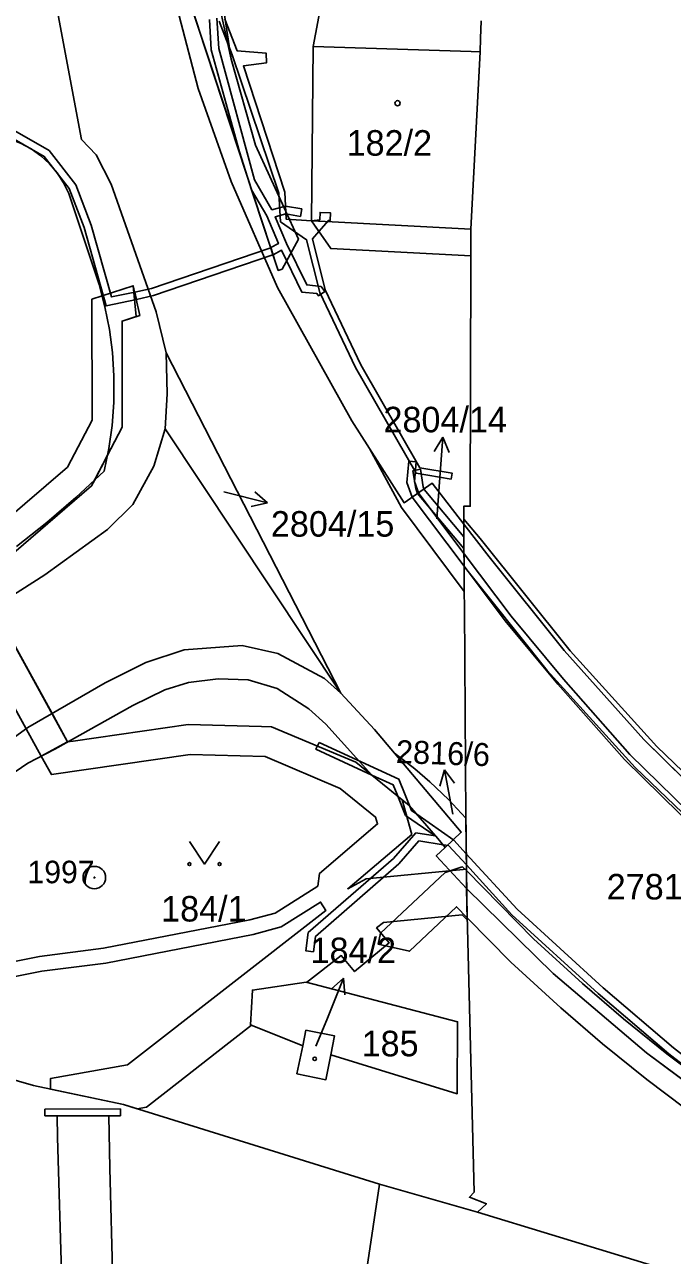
# Model space of a CAD drawing. Extents: x -644096 to -634268, y -1141430 to -1133463.
# Drawn here: x -639048.5 to -639005.4, y -1138594 to -1138512.1 of the extents above; entities that cross this region are included whole.
import ezdxf

# ---------------------------------------------------------------- set-up
doc = ezdxf.new("R2010")
doc.units = 0
for name, color, linetype in [('_CIVIL_CONSTRUCTION', 7, 'Continuous'), ('B_Hranice _3D', 7, 'Continuous'), ('M_Svah_Nasyp', 7, 'Continuous'), ('M_Svah_Zarez', 7, 'Continuous'), ('svrsek_osa_sjezdy', 7, 'Continuous'), ('svrsek_osa_terminal_VRT', 7, 'Continuous'), ('svrsek_osa_VRT', 7, 'Continuous'), ('svrsek_popisy_VRT', 7, 'Continuous'), ('terminal_VRT', 7, 'Continuous')]:
    doc.layers.add(name, color=color, linetype=linetype)

msp = doc.modelspace()

# ---------------------------------------------------------------- linework, layer by layer
at = {"layer": '_CIVIL_CONSTRUCTION'}
for radius in [0.75, 0.03]:
    msp.add_circle((-639043.86, -1138568.88), radius, dxfattribs=at)
at = {"layer": 'B_Hranice _3D'}
for points in [[(-639037.46, -1138510.67), (-639034.21, -1138520.54), (-639033.39, -1138523.06), (-639031.62, -1138528.43), (-639031.36, -1138528.34), (-639030.28, -1138526.34), (-639033.13, -1138520.09), (-639034.76, -1138514.35), (-639036.47, -1138506.57)], [(-639037.46, -1138510.67), (-639031.62, -1138528.43), (-639031.36, -1138528.34), (-639030.28, -1138526.34), (-639033.13, -1138520.09), (-639034.76, -1138514.35), (-639035.9, -1138506.67)], [(-639036.2, -1138511.72), (-639036.08, -1138513.73), (-639034.21, -1138520.54), (-639033.39, -1138523.06), (-639032.39, -1138524.79), (-639031.61, -1138526.64), (-639032.12, -1138526.91), (-639031.96, -1138527.39), (-639031.4, -1138527.09), (-639030.04, -1138529.88), (-639029.05, -1138529.97), (-639028.94, -1138530.13), (-639028.53, -1138529.84), (-639028.77, -1138529.49), (-639029.72, -1138529.4), (-639031.07, -1138526.64), (-639031.82, -1138524.85), (-639031.11, -1138524.66), (-639030.14, -1138524.83), (-639030.06, -1138524.33), (-639031.14, -1138524.15), (-639032.04, -1138524.39), (-639033.19, -1138522.4), (-639035.58, -1138513.64), (-639035.71, -1138511.62)], [(-639035.56, -1138511.82), (-639034.68, -1138514.06), (-639031.59, -1138523.29), (-639031.48, -1138525.19), (-639029.73, -1138526.39), (-639028.85, -1138529.91), (-639026.48, -1138534.89), (-639022.45, -1138541.94), (-639020.11, -1138542.33), (-639020.05, -1138541.93), (-639022.19, -1138541.58), (-639026.12, -1138534.71), (-639028.49, -1138529.73), (-639029.33, -1138526.32), (-639028.91, -1138525.84), (-639029.4, -1138525.13), (-639031.09, -1138525.02), (-639031.19, -1138523.21), (-639033.94, -1138514.8), (-639032.4, -1138514.6), (-639032.43, -1138513.95), (-639034.35, -1138513.81), (-639035.18, -1138511.7)], [(-639049.63, -1138519.45), (-639047.2, -1138520.84), (-639045.53, -1138522.97), (-639044.54, -1138525.57), (-639043.08, -1138530.79), (-639041.06, -1138530.36), (-639041.17, -1138529.87), (-639042.73, -1138530.2), (-639044.07, -1138525.42), (-639045.1, -1138522.73), (-639046.87, -1138520.45), (-639049.46, -1138518.96)], [(-639051.5, -1138549.19), (-639044.05, -1138542.79), (-639043.85, -1138542.42), (-639042.98, -1138540.74), (-639042.01, -1138538.88), (-639042.02, -1138531.81), (-639040.84, -1138531.43), (-639041.27, -1138529.45), (-639043.34, -1138530.13), (-639044.02, -1138530.35), (-639044.01, -1138538.4), (-639045.65, -1138541.53), (-639054.04, -1138548.73)], [(-639019.04, -1138571.69), (-639019.09, -1138569.61), (-639019.1, -1138568.6), (-639019.1, -1138568.31), (-639019.32, -1138568.33), (-639025.77, -1138568.97), (-639026.99, -1138569.62), (-639022.73, -1138566), (-639023.38, -1138563.69), (-639025.39, -1138562.05), (-639026.46, -1138561.2), (-639027.53, -1138560.75), (-639030.95, -1138559.3), (-639032.06, -1138558.83), (-639032.73, -1138558.81), (-639037.61, -1138558.67), (-639045.28, -1138559.79), (-639045.64, -1138559.84), (-639046.59, -1138558.11), (-639050.59, -1138550.85)], [(-639052.29, -1138551.91), (-639048.4, -1138558.97), (-639047.4, -1138560.79), (-639046.72, -1138562.02), (-639037.49, -1138560.67), (-639032.5, -1138560.81), (-639027.5, -1138562.94), (-639025.14, -1138564.85), (-639025.01, -1138565.3), (-639028.87, -1138568.6), (-639028.98, -1138569.45), (-639031.82, -1138571.24), (-639033.52, -1138571.7), (-639043.26, -1138573.59), (-639047.51, -1138574.13), (-639054.78, -1138575.57)], [(-639054.62, -1138576.55), (-639047.35, -1138575.11), (-639043.1, -1138574.57), (-639033.3, -1138572.68), (-639031.42, -1138572.16), (-639028.8, -1138570.51), (-639028.45, -1138571.06), (-639041.66, -1138581.36), (-639046.79, -1138582.27), (-639046.78, -1138582.97), (-639041.93, -1138584), (-639041.01, -1138584.29)], [(-639041.01, -1138584.29), (-639040.4, -1138584.18), (-639038.18, -1138582.45), (-639035.81, -1138580.6), (-639033.4, -1138578.72), (-639033.47, -1138578.69), (-639033.34, -1138576.37), (-639029.77, -1138575.85), (-639029.73, -1138575.86), (-639027.43, -1138574.07), (-639026.54, -1138575.14), (-639024.24, -1138573.22), (-639025.07, -1138572.23), (-639024.61, -1138571.87), (-639019.38, -1138571.35), (-639019.04, -1138571.69)]]:
    msp.add_lwpolyline(points, dxfattribs=at)
for points in [[(-639029.4, -1138525.13), (-639028.91, -1138525.84), (-639028.28, -1138525.1), (-639028.16, -1138525.1), (-639028.14, -1138524.6), (-639028.84, -1138524.57), (-639028.86, -1138525.07)], [(-639032.12, -1138526.91), (-639032.18, -1138526.94), (-639040.06, -1138529.63), (-639041.17, -1138529.87), (-639041.06, -1138530.36), (-639039.92, -1138530.11), (-639031.98, -1138527.4), (-639031.96, -1138527.39)], [(-639041.08, -1138531.5), (-639041.27, -1138529.45), (-639044.02, -1138530.35), (-639044.01, -1138538.4), (-639045.65, -1138541.53), (-639054.04, -1138548.73), (-639047.4, -1138560.79), (-639045.64, -1138559.84), (-639051.5, -1138549.19), (-639044.05, -1138542.79), (-639042.01, -1138538.88), (-639042.02, -1138531.81)], [(-639022.93, -1138541.14), (-639023.05, -1138542.56), (-639022.7, -1138543.54), (-639019.25, -1138548.14), (-639019.25, -1138547.3), (-639022.26, -1138543.3), (-639022.55, -1138542.5), (-639022.43, -1138541.18)], [(-639022.15, -1138541.68), (-639022.66, -1138541.78), (-639022.46, -1138542.96), (-639022.34, -1138543.29), (-639019.26, -1138546.96), (-639019.26, -1138546.17), (-639021.9, -1138543.03), (-639021.98, -1138542.84)], [(-639018.19, -1138546.29), (-639019.27, -1138545), (-639019.26, -1138546.17), (-639019.26, -1138546.96), (-639019.25, -1138548.16), (-639013.72, -1138555.08), (-639007.87, -1138561.54), (-638999.48, -1138569.59), (-638999.49, -1138568.53), (-638999.5, -1138567.83), (-638999.51, -1138567.44), (-638999.51, -1138566.78), (-639006.43, -1138560.14), (-639012.2, -1138553.78)], [(-639019.26, -1138545.33), (-639019.24, -1138549.81), (-639019.23, -1138550.89), (-639019.13, -1138564.92), (-639019.1, -1138568.6), (-639019.09, -1138569.61), (-639013.33, -1138575.26), (-639007.1, -1138580.56), (-639000.59, -1138585.42), (-638999.26, -1138586.36), (-638999.32, -1138583.01), (-638999.44, -1138572.01), (-638999.47, -1138570.26), (-638999.51, -1138567.44), (-638999.51, -1138567.21), (-639001.67, -1138565.2), (-639007.28, -1138559.69), (-639012.59, -1138553.74), (-639017.58, -1138547.51)], [(-638999.49, -1138568.84), (-639003.34, -1138565.46), (-639008.21, -1138560.68), (-639012.64, -1138555.67), (-639016.12, -1138551.46), (-639019.25, -1138547.3), (-639019.25, -1138548.14), (-639016.52, -1138551.77), (-639013.02, -1138555.99), (-639008.57, -1138561.02), (-639003.68, -1138565.82), (-638999.48, -1138569.51)], [(-639028.89, -1138559.87), (-639029.11, -1138560.33), (-639025.39, -1138562.05), (-639023.97, -1138562.71), (-639023.71, -1138563.35), (-639023.15, -1138564.74), (-639021.18, -1138566.1), (-639022.46, -1138565.9), (-639023.95, -1138567.6), (-639029.62, -1138572.54), (-639029.78, -1138573.76), (-639029.28, -1138573.82), (-639029.14, -1138572.8), (-639023.59, -1138567.96), (-639022.26, -1138566.44), (-639020.65, -1138566.69), (-639020.28, -1138566.75), (-639019.1, -1138568.03), (-639019.11, -1138567.29), (-639019.94, -1138566.38), (-639022.4, -1138564.66), (-639022.75, -1138564.42), (-639023.59, -1138562.33)], [(-638999.29, -1138584.62), (-639001.3, -1138583.36), (-639005.3, -1138580.23), (-639009.99, -1138576.22), (-639015.71, -1138570.99), (-639019.11, -1138567.29), (-639019.1, -1138568.03), (-639016.07, -1138571.35), (-639010.33, -1138576.6), (-639005.62, -1138580.61), (-639001.58, -1138583.76), (-638999.28, -1138585.22)], [(-639019.35, -1138568.16), (-639019.44, -1138568.19), (-639020.5, -1138568.55), (-639024.82, -1138572.59), (-639024.98, -1138573.31), (-639022.88, -1138573.79), (-639019.76, -1138570.82), (-639019.04, -1138571.55), (-639019.1, -1138568.41)], [(-639019.1, -1138568.41), (-639019.04, -1138571.55), (-639016.13, -1138574.51), (-639012.81, -1138577.55), (-639010.03, -1138579.95), (-639007.08, -1138582.33), (-639004.56, -1138584.23), (-638998.77, -1138588.39), (-638998.81, -1138586.77), (-638999.26, -1138586.67), (-638999.28, -1138585.38), (-639003.28, -1138582.49), (-639005.76, -1138580.63), (-639008.65, -1138578.29), (-639011.37, -1138575.93), (-639014.63, -1138572.95)]]:
    msp.add_lwpolyline(points, close=True, dxfattribs=at)
at = {"layer": 'M_Svah_Nasyp'}
for p, q in [((-639018.77, -1138513.84), (-639029.3, -1138513.52)), ((-639018.77, -1138513.84), (-639018.18, -1138513.86)), ((-639028.04, -1138525.2), (-639029.4, -1138525.13)), ((-639028.04, -1138525.2), (-639024.26, -1138525.4)), ((-639018.81, -1138525.69), (-639024.26, -1138525.4)), ((-639019.26, -1138545.33), (-639017.58, -1138547.51)), ((-639017.58, -1138547.51), (-639012.59, -1138553.74)), ((-639012.59, -1138553.74), (-639007.28, -1138559.69)), ((-639007.28, -1138559.69), (-639001.67, -1138565.2)), ((-639019.09, -1138569.61), (-639013.33, -1138575.26)), ((-639013.33, -1138575.26), (-639007.1, -1138580.56)), ((-639007.1, -1138580.56), (-639000.59, -1138585.42)), ((-639042.11, -1138584.29), (-639047.15, -1138584.31)), ((-639047.15, -1138584.31), (-639047.15, -1138584.76)), ((-639042.11, -1138584.74), (-639042.11, -1138584.29)), ((-639047.15, -1138584.76), (-639046.33, -1138584.76)), ((-639046.33, -1138584.76), (-639042.9, -1138584.74)), ((-639046.33, -1138584.76), (-639046.31, -1138586.19)), ((-639042.9, -1138584.74), (-639042.11, -1138584.74)), ((-639042.84, -1138588.24), (-639042.9, -1138584.74)), ((-639046.31, -1138586.19), (-639045.76, -1138605.46)), ((-639042.3, -1138608.24), (-639042.84, -1138588.24))]:
    msp.add_line(p, q, dxfattribs=at)
at = {"layer": 'M_Svah_Zarez'}
for centre, radius in [((-639023.677, -1138517.289), 0.175), ((-639029.195, -1138580.949), 0.117)]:
    msp.add_circle(centre, radius, dxfattribs=at)
at = {"layer": 'svrsek_osa_sjezdy'}
msp.add_lwpolyline([(-639037.53, -1138566.479), (-639036.53, -1138567.98), (-639035.53, -1138566.479)], dxfattribs=at)
for centre in [(-639037.53, -1138567.979), (-639035.53, -1138567.979)]:
    msp.add_circle(centre, 0.1, dxfattribs=at)
at = {"layer": 'svrsek_osa_terminal_VRT'}
msp.add_arc((-642050.261, -1145189.597), 8802.25, 41.4131519, 75.3170489, dxfattribs=at)
at = {"layer": 'svrsek_popisy_VRT'}
for p, q in [((-639020.671, -1138539.536), (-639021.24, -1138540.5)), ((-639020.88, -1138542.53), (-639020.671, -1138539.536)), ((-639020.671, -1138539.536), (-639020.241, -1138540.57)), ((-639021.07, -1138544.98), (-639020.88, -1138542.53)), ((-639035.24, -1138543.19), (-639032.328, -1138543.916)), ((-639032.328, -1138543.916), (-639033.179, -1138543.188)), ((-639032.328, -1138543.916), (-639033.421, -1138544.16)), ((-639020.563, -1138561.704), (-639020.863, -1138562.783)), ((-639019.99, -1138564.65), (-639020.563, -1138561.704)), ((-639020.563, -1138561.704), (-639019.88, -1138562.592)), ((-639028.39, -1138578.35), (-639027.266, -1138575.568)), ((-639027.266, -1138575.568), (-639028.105, -1138576.308)), ((-639027.266, -1138575.568), (-639027.177, -1138576.684)), ((-639029.11, -1138580.1), (-639028.39, -1138578.35))]:
    msp.add_line(p, q, dxfattribs=at)
at = {"layer": 'terminal_VRT'}
for p, q in [((-639043.55, -1138529.37), (-639045.56, -1138523.31)), ((-639039.08, -1138533.93), (-639027.46, -1138556.59)), ((-639027.46, -1138556.59), (-639039.15, -1138538.98)), ((-639019.24, -1138549.81), (-639019.26, -1138545.33)), ((-639029.78, -1138579.04), (-639029.99, -1138580.09)), ((-639029.99, -1138580.09), (-639030.38, -1138581.96)), ((-639024.89, -1138589.31), (-639018.35, -1138591.16)), ((-638998.55, -1138597.21), (-639018.35, -1138591.16))]:
    msp.add_line(p, q, dxfattribs=at)
for points in [[(-639025.54, -1138540.29), (-639026.72, -1138538.44), (-639031.66, -1138529.57), (-639034.76, -1138522.51), (-639036.96, -1138516.3), (-639038.22, -1138511.48), (-639039.09, -1138506.63), (-639040.46, -1138496.28), (-639040.84, -1138492.04), (-639040.96, -1138487.47), (-639040.6, -1138477.67), (-639039.59, -1138462.69), (-639038.74, -1138456.79), (-639038.37, -1138453.07), (-639036.2, -1138449.35), (-639035.04, -1138445.4), (-639031.74, -1138414.13)], [(-639039.08, -1138533.93), (-639039.75, -1138531.19), (-639042.75, -1138522.68), (-639043.75, -1138520.74), (-639044.72, -1138519.7), (-639048.03, -1138502.06)], [(-639028.76, -1138510.69), (-639029.3, -1138513.52), (-639029.4, -1138525.13), (-639028.13, -1138526.97), (-639018.81, -1138527.46)], [(-639018.81, -1138527.46), (-639018.81, -1138525.69), (-639018.18, -1138513.86), (-639018.15, -1138512.97), (-639018.11, -1138511.8)], [(-639045.56, -1138523.31), (-639045.903, -1138522.596), (-639046.333, -1138521.93), (-639046.844, -1138521.324), (-639047.427, -1138520.787), (-639048.073, -1138520.328), (-639048.771, -1138519.954), (-639049.059, -1138519.832), (-639049.812, -1138519.585), (-639050.59, -1138519.436), (-639051.381, -1138519.386), (-639052.172, -1138519.436), (-639052.95, -1138519.585), (-639053.703, -1138519.832), (-639054.42, -1138520.17)], [(-639019.26, -1138545.33), (-639019.27, -1138544.14), (-639018.84, -1138544.14), (-639018.81, -1138527.46)], [(-639049.034, -1138546.813), (-639047.028, -1138545.219), (-639045.086, -1138543.547), (-639043.21, -1138541.8), (-639042.896, -1138540.29), (-639042.681, -1138538.763), (-639042.566, -1138537.226), (-639042.557, -1138536.983), (-639042.557, -1138535.441), (-639042.657, -1138533.902), (-639042.856, -1138532.373), (-639043.155, -1138530.861), (-639043.55, -1138529.37)], [(-639039.15, -1138538.98), (-639039.02, -1138536.65), (-639039.08, -1138533.93)], [(-639070.04, -1138560.02), (-639060.79, -1138556.8), (-639051.18, -1138551.27), (-639047.15, -1138548.72), (-639042.98, -1138545.7), (-639041.29, -1138544.02), (-639039.91, -1138541.48), (-639039.15, -1138538.98)], [(-639019.24, -1138549.81), (-639023.42, -1138544.23), (-639025.54, -1138540.29)], [(-639025.54, -1138540.29), (-639023.24, -1138543.91), (-639021.37, -1138542.61), (-639019.26, -1138545.33)], [(-639019.13, -1138564.92), (-639019.23, -1138550.89), (-639019.24, -1138549.81)], [(-639048.28, -1138558.88), (-639043.15, -1138555.91), (-639040.44, -1138554.56), (-639037.88, -1138553.7), (-639034.03, -1138553.42), (-639031.65, -1138553.94), (-639028.55, -1138555.61), (-639027.46, -1138556.59)], [(-639020.51, -1138566.88), (-639021, -1138566.27), (-639022.91, -1138564.07), (-639025.39, -1138562.05), (-639028.46, -1138558.66), (-639029.58, -1138557.64), (-639031.69, -1138556.28), (-639033.62, -1138555.71), (-639035.61, -1138555.64), (-639037.59, -1138555.88), (-639039.17, -1138556.38), (-639041.29, -1138557.42), (-639046.5, -1138560.32), (-639048.28, -1138561.26)], [(-639027.46, -1138556.59), (-639025.21, -1138559.01), (-639023.88, -1138560.59)], [(-639049.915, -1138560.059), (-639048.28, -1138558.88)], [(-639023.88, -1138560.59), (-639022.527, -1138561.636), (-639021.534, -1138562.49), (-639020.297, -1138563.67), (-639019.13, -1138564.92)], [(-639020.51, -1138566.88), (-639019.44, -1138565.86), (-639023.88, -1138560.59)], [(-639091.52, -1138561.15), (-639086.25, -1138568.66), (-639083, -1138572.04), (-639080.89, -1138573.18), (-639078.15, -1138574.2), (-639069.6, -1138576.69), (-639056.29, -1138580.3), (-639047.9, -1138582.73), (-639041.93, -1138584), (-639024.89, -1138589.31)], [(-639048.28, -1138561.26), (-639049.965, -1138562.412)], [(-639019.09, -1138569.61), (-639019.1, -1138568.6), (-639019.12, -1138565.76), (-639019.13, -1138564.92)], [(-639019.09, -1138569.61), (-639021.1, -1138567.44), (-639020.51, -1138566.88)], [(-639018.35, -1138591.16), (-639017.76, -1138590.61), (-639018.9, -1138590.17), (-639018.58, -1138589.83), (-639019.09, -1138569.61)], [(-639029.99, -1138580.09), (-639033.47, -1138578.69), (-639033.34, -1138576.37), (-639029.77, -1138575.85), (-639019.68, -1138578.48), (-639019.71, -1138583.28), (-639028.13, -1138580.69)], [(-639028.13, -1138580.69), (-639027.88, -1138579.41), (-639029.78, -1138579.04)], [(-639030.38, -1138581.96), (-639028.45, -1138582.35), (-639028.13, -1138580.69)], [(-639024.89, -1138589.31), (-639028.45, -1138613.2), (-639028.5, -1138613.53), (-639028.61, -1138614.29)]]:
    msp.add_lwpolyline(points, dxfattribs=at)

# ---------------------------------------------------------------- texts
at = {"layer": '_CIVIL_CONSTRUCTION'}
msp.add_text('1997', height=1.5, dxfattribs=at).set_placement((-639048.309, -1138569.255))
at = {"layer": 'svrsek_osa_VRT'}
for s, p in [('182/2', (-639027.07, -1138520.785)), ('2804/14', (-639024.616, -1138539.215)), ('2804/15', (-639032.11, -1138546.165)), ('2781/12', (-639009.756, -1138570.335)), ('184/1', (-639039.416, -1138571.805)), ('184/2', (-639029.47, -1138574.575)), ('185', (-639026.07, -1138580.785))]:
    msp.add_text(s, height=1.7, dxfattribs=at).set_placement(p)
msp.add_text('2816/6', height=1.53, rotation=358, dxfattribs=at).set_placement((-639023.809, -1138561.244))

doc.saveas('drawing.dxf')
